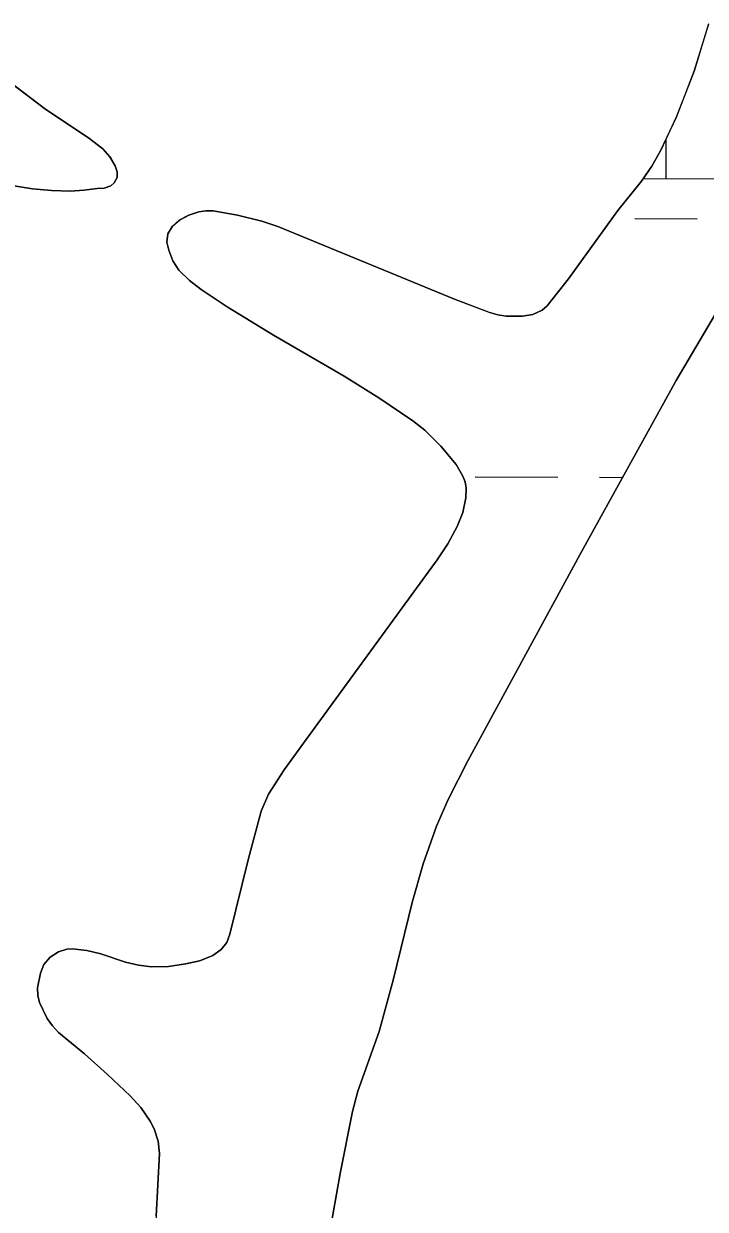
# Model space of a CAD drawing. Extents: x 3161615 to 3199515, y 867541 to 892976.
# Drawn here: x 3177790.4 to 3178053.5, y 876680.5 to 877138.5 of the extents above; entities that cross this region are included whole.
import ezdxf

# ---------------------------------------------------------------- set-up
doc = ezdxf.new("R2010")
doc.units = 0
for name, color, linetype in [('V-SITE-VEGE', 7, 'Continuous'), ('V-TOPO-SHOR', 7, 'Continuous'), ('V-WETL-SWMP', 7, 'Continuous')]:
    doc.layers.add(name, color=color, linetype=linetype)

msp = doc.modelspace()

# ---------------------------------------------------------------- linework, layer by layer
at = {"layer": 'V-SITE-VEGE'}
for p, q in [((3178054.77, 877138.51), (3178049.19, 877120.21)), ((3178049.19, 877120.21), (3178042.29, 877102.38)), ((3178042.29, 877102.38), (3178036.27, 877089.65)), ((3178036.27, 877089.65), (3178032.78, 877083.54)), ((3178032.78, 877083.54), (3178028.82, 877077.7)), ((3178042.24, 877000.63), (3178091.54, 877084.68)), ((3178028.82, 877077.7), (3178019.69, 877066.38)), ((3177857.94, 877065.8), (3177854.08, 877064.59)), ((3177860.7, 877066.23), (3177857.94, 877065.8)), ((3177863.44, 877066.17), (3177860.7, 877066.23)), ((3177872.92, 877064.58), (3177863.44, 877066.17)), ((3178019.69, 877066.38), (3178000.68, 877039.92)), ((3177847.75, 877060.26), (3177845.98, 877057.36)), ((3177850.43, 877062.59), (3177847.75, 877060.26)), ((3177854.08, 877064.59), (3177850.43, 877062.59)), ((3177882.32, 877062.28), (3177872.92, 877064.58)), ((3177888.42, 877060.17), (3177882.32, 877062.28)), ((3177845.98, 877057.36), (3177845.61, 877054.17)), ((3177956.67, 877032.15), (3177888.42, 877060.17)), ((3177845.61, 877054.17), (3177846.35, 877050.99)), ((3177846.35, 877050.99), (3177847.87, 877046.93)), ((3177847.87, 877046.93), (3177850.21, 877043.25)), ((3177850.21, 877043.25), (3177854.4, 877039.29)), ((3177854.4, 877039.29), (3177858.92, 877035.9)), ((3178000.68, 877039.92), (3177992.46, 877029.54)), ((3177858.92, 877035.9), (3177868.92, 877029.18)), ((3177868.92, 877029.18), (3177886.83, 877018.22)), ((3177970.23, 877026.94), (3177956.67, 877032.15)), ((3177992.46, 877029.54), (3177990.47, 877027.81)), ((3177973.33, 877026.04), (3177970.23, 877026.94)), ((3177976.53, 877025.53), (3177973.33, 877026.04)), ((3177982.96, 877025.48), (3177976.53, 877025.53)), ((3177986.84, 877026.17), (3177982.96, 877025.48)), ((3177990.47, 877027.81), (3177986.84, 877026.17)), ((3177886.83, 877018.22), (3177914.01, 877002.34)), ((3177914.01, 877002.34), (3177927.43, 876994.03)), ((3178005.75, 876934.72), (3178042.24, 877000.63)), ((3177927.43, 876994.03), (3177940.53, 876985.09)), ((3177940.53, 876985.09), (3177945.16, 876981.44)), ((3177945.16, 876981.44), (3177951.43, 876975.34)), ((3177951.43, 876975.34), (3177957.26, 876968.19)), ((3177957.26, 876968.19), (3177959.9, 876963.77)), ((3177959.9, 876963.77), (3177960.71, 876961.48)), ((3177960.71, 876961.48), (3177961.11, 876959.14)), ((3177961.06, 876955.42), (3177959.9, 876949.72)), ((3177961.11, 876959.14), (3177961.06, 876955.42)), ((3177959.9, 876949.72), (3177957.65, 876944.24)), ((3177957.65, 876944.24), (3177954.04, 876937.61)), ((3177954.04, 876937.61), (3177950.03, 876931.36)), ((3177961.76, 876853.75), (3178005.75, 876934.72)), ((3177950.03, 876931.36), (3177897.35, 876859.22)), ((3177897.35, 876859.22), (3177890.89, 876850.23)), ((3177890.89, 876850.23), (3177884.83, 876840.9)), ((3177954.21, 876838.79), (3177961.76, 876853.75)), ((3177884.83, 876840.9), (3177881.98, 876834.28)), ((3177949.74, 876828.52), (3177954.21, 876838.79)), ((3177881.98, 876834.28), (3177877.06, 876815.5)), ((3177944.59, 876813.93), (3177949.74, 876828.52)), ((3177877.06, 876815.5), (3177869.93, 876786.79)), ((3177940.36, 876799.08), (3177944.59, 876813.93)), ((3177932.98, 876769.05), (3177940.36, 876799.08)), ((3177869.93, 876786.79), (3177868.76, 876783.64)), ((3177806.99, 876780.99), (3177803.75, 876779.95)), ((3177809.22, 876781.1), (3177806.99, 876780.99)), ((3177814.72, 876780.5), (3177809.22, 876781.1)), ((3177866.57, 876780.89), (3177863.39, 876778.62)), ((3177868.76, 876783.64), (3177866.57, 876780.89)), ((3177800.61, 876777.91), (3177798.18, 876775.06)), ((3177803.75, 876779.95), (3177800.61, 876777.91)), ((3177820.18, 876779.22), (3177814.72, 876780.5)), ((3177829.6, 876776.04), (3177820.18, 876779.22)), ((3177858.28, 876776.55), (3177852.88, 876775.33)), ((3177863.39, 876778.62), (3177858.28, 876776.55)), ((3177796.8, 876771.8), (3177795.67, 876766.04)), ((3177798.18, 876775.06), (3177796.8, 876771.8)), ((3177834.62, 876774.88), (3177829.6, 876776.04)), ((3177839.69, 876774.17), (3177834.62, 876774.88)), ((3177846.27, 876774.28), (3177839.69, 876774.17)), ((3177852.88, 876775.33), (3177846.27, 876774.28)), ((3177927.52, 876749.21), (3177932.98, 876769.05)), ((3177795.67, 876766.04), (3177795.77, 876763.14)), ((3177795.77, 876763.14), (3177796.46, 876760.37)), ((3177796.46, 876760.37), (3177799.44, 876754.18)), ((3177799.44, 876754.18), (3177801.42, 876751.37)), ((3177801.42, 876751.37), (3177803.79, 876748.86)), ((3177803.79, 876748.86), (3177813.81, 876740.62)), ((3177919.4, 876726.19), (3177927.52, 876749.21)), ((3177813.81, 876740.62), (3177822.69, 876732.6)), ((3177822.69, 876732.6), (3177831.43, 876724.37)), ((3177917.28, 876718.35), (3177919.4, 876726.19)), ((3177831.43, 876724.37), (3177835.62, 876719.83)), ((3177835.62, 876719.83), (3177839.23, 876714.62)), ((3177912.49, 876694.41), (3177917.28, 876718.35)), ((3177839.23, 876714.62), (3177840.77, 876711.58)), ((3177840.77, 876711.58), (3177842.29, 876706.89)), ((3177842.29, 876706.89), (3177842.82, 876702.05)), ((3177842.82, 876702.05), (3177841.45, 876677.89)), ((3177908.22, 876670.4), (3177912.49, 876694.41))]:
    msp.add_line(p, q, dxfattribs=at)
msp.add_lwpolyline([(3177770.25, 877127.12), (3177798.84, 877105.36), (3177815.38, 877094.47), (3177820.86, 877090.17), (3177823.67, 877087.07), (3177825.67, 877083.62), (3177826.47, 877081.32), (3177826.39, 877079.16), (3177825.26, 877076.99), (3177823.99, 877075.85), (3177821.37, 877074.99), (3177818.71, 877074.81), (3177813.54, 877074.17), (3177808.37, 877073.83), (3177801.06, 877074.09), (3177793.76, 877074.77), (3177779.17, 877077.02)], dxfattribs=at)
at = {"layer": 'V-TOPO-SHOR'}
for points in [[(3178054.77, 877138.51), (3178049.19, 877120.21), (3178042.29, 877102.38), (3178036.27, 877089.65), (3178032.78, 877083.54), (3178028.83, 877077.7), (3178019.69, 877066.38), (3178000.68, 877039.92), (3177992.46, 877029.55), (3177990.47, 877027.81), (3177986.84, 877026.17), (3177982.96, 877025.48), (3177976.53, 877025.53), (3177973.33, 877026.04), (3177970.23, 877026.94), (3177956.67, 877032.15), (3177888.42, 877060.17), (3177882.32, 877062.28), (3177872.92, 877064.59), (3177863.44, 877066.17), (3177860.7, 877066.23), (3177857.94, 877065.8), (3177854.08, 877064.59), (3177850.43, 877062.59), (3177847.75, 877060.26), (3177845.98, 877057.36), (3177845.61, 877054.17), (3177846.35, 877050.99), (3177847.87, 877046.93), (3177850.21, 877043.25), (3177854.4, 877039.29), (3177858.92, 877035.9), (3177868.92, 877029.18), (3177886.83, 877018.22), (3177914.01, 877002.34), (3177927.43, 876994.03), (3177940.53, 876985.09), (3177945.16, 876981.44), (3177951.43, 876975.34), (3177957.26, 876968.19), (3177959.9, 876963.77), (3177960.72, 876961.48), (3177961.11, 876959.14), (3177961.06, 876955.42), (3177959.9, 876949.72), (3177957.65, 876944.24), (3177954.04, 876937.61), (3177950.03, 876931.36), (3177897.35, 876859.22), (3177890.89, 876850.23), (3177884.83, 876840.9), (3177881.98, 876834.28), (3177877.06, 876815.5), (3177869.93, 876786.79), (3177868.76, 876783.64), (3177866.57, 876780.89), (3177863.39, 876778.62), (3177858.28, 876776.55), (3177852.88, 876775.33), (3177846.27, 876774.28), (3177839.69, 876774.17), (3177834.62, 876774.88), (3177829.6, 876776.04), (3177820.18, 876779.22), (3177814.72, 876780.5), (3177809.22, 876781.1), (3177806.99, 876780.99), (3177803.75, 876779.95), (3177800.61, 876777.91), (3177798.18, 876775.06), (3177796.8, 876771.8), (3177795.67, 876766.04), (3177795.77, 876763.14), (3177796.46, 876760.37), (3177799.44, 876754.18), (3177801.42, 876751.37), (3177803.79, 876748.86), (3177813.81, 876740.62), (3177822.69, 876732.6)], [(3177779.17, 877077.02), (3177793.76, 877074.77), (3177801.06, 877074.09), (3177808.37, 877073.83), (3177813.54, 877074.17), (3177818.71, 877074.81), (3177821.36, 877074.99), (3177823.99, 877075.85), (3177825.26, 877076.99), (3177826.39, 877079.16), (3177826.47, 877081.32), (3177825.67, 877083.62), (3177823.67, 877087.07), (3177820.86, 877090.17), (3177815.38, 877094.47), (3177798.84, 877105.36), (3177770.25, 877127.12)], [(3178091.54, 877084.68), (3178042.24, 877000.63), (3178005.75, 876934.72), (3177961.76, 876853.75), (3177954.21, 876838.78), (3177949.74, 876828.52), (3177944.59, 876813.93), (3177940.36, 876799.08), (3177932.98, 876769.05), (3177927.52, 876749.21), (3177919.4, 876726.19), (3177917.28, 876718.35), (3177912.5, 876694.41), (3177908.22, 876670.4)], [(3177822.69, 876732.6), (3177831.43, 876724.37), (3177835.62, 876719.83), (3177839.23, 876714.62), (3177840.77, 876711.58), (3177842.29, 876706.89), (3177842.82, 876702.05), (3177841.45, 876677.89), (3177842.09, 876638.11), (3177843.9, 876578.43), (3177844.64, 876548.59), (3177844.96, 876511.85), (3177844.68, 876508.43), (3177843.88, 876505.14), (3177838.2, 876488.94)]]:
    msp.add_lwpolyline(points, dxfattribs=at)
at = {"layer": 'V-WETL-SWMP'}
for p, q in [((3178049.19, 877120.21), (3178054.78, 877138.51)), ((3177770.26, 877127.12), (3177798.84, 877105.37)), ((3178042.3, 877102.38), (3178049.19, 877120.21)), ((3177798.84, 877105.37), (3177815.38, 877094.47)), ((3178036.27, 877089.65), (3178042.3, 877102.38)), ((3177815.38, 877094.47), (3177820.86, 877090.17)), ((3178038.32, 877078.65), (3178038.36, 877094.06)), ((3177820.86, 877090.17), (3177823.68, 877087.07)), ((3178032.78, 877083.54), (3178036.27, 877089.65)), ((3177823.68, 877087.07), (3177825.67, 877083.62)), ((3177825.67, 877083.62), (3177826.47, 877081.32)), ((3178028.83, 877077.7), (3178032.78, 877083.54)), ((3178091.54, 877084.68), (3178042.24, 877000.63)), ((3177826.39, 877079.16), (3177825.26, 877076.99)), ((3177826.47, 877081.32), (3177826.39, 877079.16)), ((3178029.49, 877078.68), (3178087.92, 877078.51)), ((3177793.77, 877074.77), (3177779.18, 877077.02)), ((3177801.07, 877074.09), (3177793.77, 877074.77)), ((3177808.37, 877073.83), (3177801.07, 877074.09)), ((3177813.54, 877074.17), (3177808.37, 877073.83)), ((3177818.71, 877074.81), (3177813.54, 877074.17)), ((3177821.37, 877074.99), (3177818.71, 877074.81)), ((3177823.99, 877075.85), (3177821.37, 877074.99)), ((3177825.26, 877076.99), (3177823.99, 877075.85)), ((3178019.69, 877066.38), (3178028.83, 877077.7)), ((3177854.09, 877064.59), (3177857.94, 877065.8)), ((3177857.94, 877065.8), (3177860.7, 877066.23)), ((3177860.7, 877066.23), (3177863.44, 877066.18)), ((3177863.44, 877066.18), (3177872.93, 877064.59)), ((3178000.68, 877039.92), (3178019.69, 877066.38)), ((3177845.98, 877057.36), (3177847.75, 877060.27)), ((3177847.75, 877060.27), (3177850.44, 877062.59)), ((3177850.44, 877062.59), (3177854.09, 877064.59)), ((3177872.93, 877064.59), (3177882.32, 877062.28)), ((3177882.32, 877062.28), (3177888.43, 877060.18)), ((3178026.27, 877063.25), (3178050.27, 877063.19)), ((3177845.62, 877054.18), (3177845.98, 877057.36)), ((3177888.43, 877060.18), (3177956.67, 877032.15)), ((3177846.35, 877050.99), (3177845.62, 877054.18)), ((3177847.87, 877046.93), (3177846.35, 877050.99)), ((3177850.22, 877043.25), (3177847.87, 877046.93)), ((3177854.41, 877039.29), (3177850.22, 877043.25)), ((3177858.92, 877035.9), (3177854.41, 877039.29)), ((3177992.46, 877029.55), (3178000.68, 877039.92)), ((3177868.92, 877029.18), (3177858.92, 877035.9)), ((3177886.83, 877018.22), (3177868.92, 877029.18)), ((3177956.67, 877032.15), (3177970.24, 877026.94)), ((3177990.47, 877027.81), (3177992.46, 877029.55)), ((3177970.24, 877026.94), (3177973.33, 877026.04)), ((3177973.33, 877026.04), (3177976.54, 877025.53)), ((3177976.54, 877025.53), (3177982.97, 877025.48)), ((3177982.97, 877025.48), (3177986.84, 877026.17)), ((3177986.84, 877026.17), (3177990.47, 877027.81)), ((3177914.01, 877002.35), (3177886.83, 877018.22)), ((3177927.43, 876994.04), (3177914.01, 877002.35)), ((3178042.24, 877000.63), (3178005.76, 876934.72)), ((3177940.54, 876985.09), (3177927.43, 876994.04)), ((3177945.17, 876981.44), (3177940.54, 876985.09)), ((3177951.44, 876975.34), (3177945.17, 876981.44)), ((3177957.26, 876968.2), (3177951.44, 876975.34)), ((3177959.9, 876963.77), (3177957.26, 876968.2)), ((3177960.72, 876961.48), (3177959.9, 876963.77)), ((3177961.12, 876959.14), (3177960.72, 876961.48)), ((3177964.59, 876963.42), (3177996.59, 876963.33)), ((3178012.59, 876963.29), (3178021.56, 876963.27)), ((3177959.91, 876949.73), (3177961.06, 876955.42)), ((3177961.06, 876955.42), (3177961.12, 876959.14)), ((3177957.65, 876944.24), (3177959.91, 876949.73)), ((3177954.04, 876937.61), (3177957.65, 876944.24)), ((3177950.03, 876931.36), (3177954.04, 876937.61)), ((3178005.76, 876934.72), (3177961.76, 876853.75)), ((3177897.35, 876859.22), (3177950.03, 876931.36)), ((3177890.89, 876850.23), (3177897.35, 876859.22)), ((3177884.84, 876840.9), (3177890.89, 876850.23)), ((3177961.76, 876853.75), (3177954.21, 876838.78)), ((3177881.98, 876834.29), (3177884.84, 876840.9)), ((3177954.21, 876838.78), (3177949.74, 876828.52)), ((3177877.06, 876815.5), (3177881.98, 876834.29)), ((3177949.74, 876828.52), (3177944.6, 876813.93)), ((3177869.94, 876786.79), (3177877.06, 876815.5)), ((3177944.6, 876813.93), (3177940.36, 876799.08)), ((3177940.36, 876799.08), (3177932.98, 876769.05)), ((3177868.76, 876783.65), (3177869.94, 876786.79)), ((3177803.76, 876779.95), (3177807, 876780.99)), ((3177807, 876780.99), (3177809.22, 876781.11)), ((3177809.22, 876781.11), (3177814.73, 876780.5)), ((3177863.39, 876778.62), (3177866.58, 876780.89)), ((3177866.58, 876780.89), (3177868.76, 876783.65)), ((3177798.19, 876775.06), (3177800.61, 876777.91)), ((3177800.61, 876777.91), (3177803.76, 876779.95)), ((3177814.73, 876780.5), (3177820.19, 876779.22)), ((3177820.19, 876779.22), (3177829.6, 876776.04)), ((3177852.89, 876775.34), (3177858.29, 876776.55)), ((3177858.29, 876776.55), (3177863.39, 876778.62)), ((3177795.67, 876766.04), (3177796.81, 876771.8)), ((3177796.81, 876771.8), (3177798.19, 876775.06)), ((3177829.6, 876776.04), (3177834.63, 876774.88)), ((3177834.63, 876774.88), (3177839.69, 876774.17)), ((3177839.69, 876774.17), (3177846.28, 876774.28)), ((3177846.28, 876774.28), (3177852.89, 876775.34)), ((3177932.98, 876769.05), (3177927.53, 876749.22)), ((3177795.77, 876763.14), (3177795.67, 876766.04)), ((3177796.46, 876760.37), (3177795.77, 876763.14)), ((3177799.44, 876754.19), (3177796.46, 876760.37)), ((3177801.43, 876751.37), (3177799.44, 876754.19)), ((3177803.8, 876748.86), (3177801.43, 876751.37)), ((3177813.82, 876740.62), (3177803.8, 876748.86)), ((3177927.53, 876749.22), (3177919.4, 876726.19)), ((3177822.69, 876732.6), (3177813.82, 876740.62)), ((3177831.43, 876724.38), (3177822.69, 876732.6)), ((3177919.4, 876726.19), (3177917.29, 876718.35)), ((3177835.62, 876719.84), (3177831.43, 876724.38)), ((3177839.23, 876714.62), (3177835.62, 876719.84)), ((3177917.29, 876718.35), (3177912.5, 876694.41)), ((3177840.78, 876711.59), (3177839.23, 876714.62)), ((3177842.3, 876706.89), (3177840.78, 876711.59)), ((3177842.82, 876702.05), (3177842.3, 876706.89)), ((3177841.45, 876677.89), (3177842.82, 876702.05)), ((3177912.5, 876694.41), (3177908.22, 876670.4))]:
    msp.add_line(p, q, dxfattribs=at)

doc.saveas('drawing.dxf')
